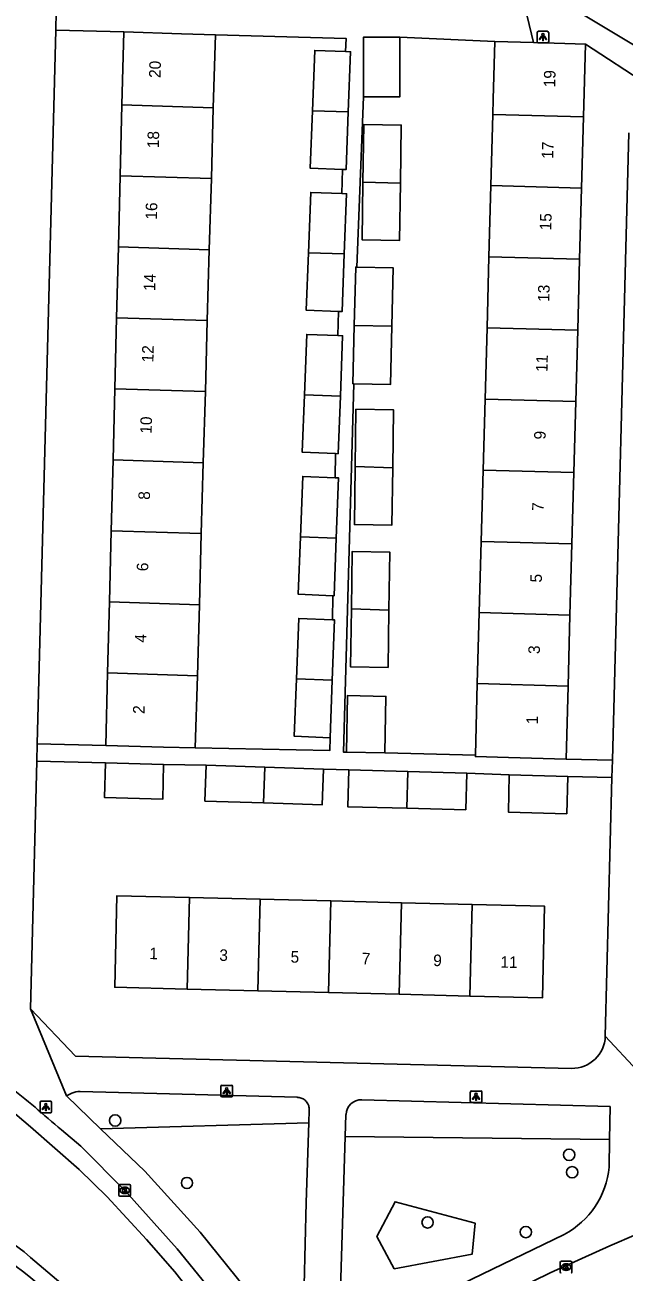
# Model space of a CAD drawing. Extents: x 162026 to 163499, y 387297 to 388169.
# Drawn here: x 162906.2 to 162958.1, y 387595.8 to 387703.8 of the extents above; entities that cross this region are included whole.
import ezdxf

# ---------------------------------------------------------------- set-up
doc = ezdxf.new("R2010")
doc.units = 0
for name, color, linetype in [('IMGEO_Boom', 7, 'Continuous'), ('IMGEO_Fietspad_gesloten', 7, 'Continuous'), ('IMGEO_Groenvoorziening', 7, 'Continuous'), ('IMGEO_Kolk', 7, 'Continuous'), ('IMGEO_Lichtpunt', 7, 'Continuous'), ('IMGEO_Pand', 7, 'Continuous'), ('IMGEO_Pand_nummerreeks', 7, 'Continuous'), ('IMGEO_Rijbaan_lokaal_open', 7, 'Continuous'), ('IMGEO_Voetpad_open', 7, 'Continuous')]:
    doc.layers.add(name, color=color, linetype=linetype)

msp = doc.modelspace()

# ---------------------------------------------------------------- linework, layer by layer
at = {"layer": 'IMGEO_Boom'}
for centre in [(162914.05, 387608.93), (162953.36, 387605.96), (162953.62, 387604.45), (162920.27, 387603.52), (162941.1, 387600.11), (162949.61, 387599.27)]:
    msp.add_circle(centre, 0.489, dxfattribs=at)
at = {"layer": 'IMGEO_Fietspad_gesloten'}
msp.add_lwpolyline([(162909.4, 387608.12), (162911.07, 387606.7), (162914.96, 387602.8), (162919.42, 387597.81), (162924.56, 387591.49)], dxfattribs=at)
for centre, radius, start, end in [((162816.27, 387500.15), 142.61, 50.4296, 51.6378), ((163002.81, 387720.07), 145.8, 228.9766, 230.1594), ((162850.47, 387524.44), 90.5, 42.2502, 55.9927)]:
    msp.add_arc(centre, radius, start, end, dxfattribs=at)
at = {"layer": 'IMGEO_Groenvoorziening'}
for points in [[(162930.83, 387608.72), (162912.79, 387608.22)], [(162933.98, 387607.55), (162956.86, 387607.29)], [(162938.22, 387596.08), (162944.97, 387597.36), (162945.22, 387600.04), (162938.29, 387601.89), (162936.71, 387598.89), (162938.22, 387596.08)]]:
    msp.add_lwpolyline(points, dxfattribs=at)
at = {"layer": 'IMGEO_Kolk'}
for p, q in [((162914.37, 387602.45), (162914.37, 387603.31)), ((162914.45, 387603.38), (162915.3, 387603.38)), ((162914.86, 387603.16), (162914.89, 387603.16)), ((162914.88, 387602.6), (162914.86, 387602.6)), ((162915.38, 387603.31), (162915.38, 387602.45)), ((162915.3, 387602.38), (162914.45, 387602.38)), ((162952.59, 387595.81), (162952.59, 387596.66)), ((162952.67, 387596.74), (162953.52, 387596.74)), ((162953.08, 387596.52), (162953.11, 387596.52)), ((162953.6, 387596.66), (162953.6, 387595.81)), ((162953.1, 387595.96), (162953.08, 387595.96))]:
    msp.add_line(p, q, dxfattribs=at)
for points in [[(162914.37, 387602.45), (162914.37, 387603.31)], [(162914.45, 387603.38), (162915.3, 387603.38)], [(162914.69, 387603.08), (162914.82, 387603.08), (162914.82, 387602.93), (162914.95, 387603.08), (162915.11, 387603.08), (162914.97, 387602.93), (162915.12, 387602.68), (162914.97, 387602.68), (162914.88, 387602.85), (162914.82, 387602.78), (162914.82, 387602.68), (162914.69, 387602.68), (162914.69, 387603.08)], [(162915.38, 387603.31), (162915.38, 387602.45)], [(162915.3, 387602.38), (162914.45, 387602.38)], [(162952.59, 387595.81), (162952.59, 387596.66)], [(162952.67, 387596.74), (162953.52, 387596.74)], [(162952.91, 387596.44), (162953.04, 387596.44), (162953.04, 387596.29), (162953.17, 387596.44), (162953.33, 387596.44), (162953.19, 387596.29), (162953.34, 387596.04), (162953.19, 387596.04), (162953.1, 387596.2), (162953.04, 387596.13), (162953.04, 387596.04), (162952.91, 387596.04), (162952.91, 387596.44)], [(162953.6, 387596.66), (162953.6, 387595.81)]]:
    msp.add_lwpolyline(points, dxfattribs=at)
for centre, start, end in [((162914.45, 387603.31), 91.552, 178.448), ((162914.45, 387603.31), 91.552, 178.448), ((162914.45, 387602.46), 181.552, 268.448), ((162914.45, 387602.46), 181.552, 268.448), ((162915.3, 387603.31), 1.552, 88.448), ((162915.3, 387603.31), 1.552, 88.448), ((162915.3, 387602.46), 271.552, 358.448), ((162915.3, 387602.46), 271.552, 358.448), ((162952.67, 387596.66), 91.552, 178.448), ((162952.67, 387596.66), 91.552, 178.448), ((162953.52, 387596.66), 1.552, 88.448), ((162953.52, 387596.66), 1.552, 88.448), ((162952.67, 387595.81), 181.552, 268.448), ((162952.67, 387595.81), 181.552, 268.448), ((162953.52, 387595.81), 271.552, 358.448), ((162953.52, 387595.81), 271.552, 358.448)]:
    msp.add_arc(centre, 0.0765, start, end, dxfattribs=at)
for centre, major_axis, ratio, start_param, end_param in [((162914.86, 387602.88), (-0.387, 0.002), 0.722429, 4.712389, 7.853982), ((162914.89, 387602.88), (-0.39, 0.002), 0.717154, 1.570796, 4.712389), ((162953.08, 387596.24), (-0.387, 0.002), 0.722429, 4.712389, 7.853982), ((162953.11, 387596.24), (-0.39, 0.002), 0.717154, 1.570796, 4.712389)]:
    msp.add_ellipse(centre, major_axis=major_axis, ratio=ratio, start_param=start_param, end_param=end_param, dxfattribs=at)
at = {"layer": 'IMGEO_Lichtpunt'}
for p, q in [((162950.59, 387703.1), (162950.59, 387702.3)), ((162950.59, 387703.1), (162950.59, 387702.3)), ((162951.49, 387703.2), (162950.69, 387703.2)), ((162951.49, 387703.2), (162950.69, 387703.2)), ((162951.59, 387702.3), (162951.59, 387703.1)), ((162951.59, 387702.3), (162951.59, 387703.1)), ((162950.69, 387702.2), (162951.49, 387702.2)), ((162950.69, 387702.2), (162951.49, 387702.2)), ((162923.21, 387611.88), (162923.21, 387611.07)), ((162923.21, 387611.88), (162923.21, 387611.07)), ((162924.12, 387611.97), (162923.31, 387611.97)), ((162924.12, 387611.97), (162923.31, 387611.97)), ((162924.21, 387611.07), (162924.21, 387611.88)), ((162924.21, 387611.07), (162924.21, 387611.88)), ((162944.8, 387611.39), (162944.8, 387610.58)), ((162944.8, 387611.39), (162944.8, 387610.58)), ((162945.71, 387611.48), (162944.9, 387611.48)), ((162945.71, 387611.48), (162944.9, 387611.48)), ((162945.8, 387610.58), (162945.8, 387611.39)), ((162945.8, 387610.58), (162945.8, 387611.39)), ((162907.55, 387610.5), (162907.55, 387609.69)), ((162907.55, 387610.5), (162907.55, 387609.69)), ((162908.45, 387610.59), (162907.65, 387610.59)), ((162908.45, 387610.59), (162907.65, 387610.59)), ((162908.55, 387609.69), (162908.55, 387610.5)), ((162908.55, 387609.69), (162908.55, 387610.5)), ((162923.31, 387610.97), (162924.12, 387610.97)), ((162923.31, 387610.97), (162924.12, 387610.97)), ((162944.9, 387610.49), (162945.71, 387610.49)), ((162944.9, 387610.49), (162945.71, 387610.49)), ((162907.65, 387609.6), (162908.45, 387609.6)), ((162907.65, 387609.6), (162908.45, 387609.6))]:
    msp.add_line(p, q, dxfattribs=at)
for points in [[(162950.97, 387702.77), (162951, 387702.74), (162950.82, 387702.48), (162950.78, 387702.51), (162950.97, 387702.77)], [(162951.07, 387702.72), (162951.12, 387702.72), (162951.12, 387702.4), (162951.07, 387702.4), (162951.07, 387702.72)], [(162951.18, 387702.74), (162951.22, 387702.77), (162951.4, 387702.5), (162951.36, 387702.48), (162951.18, 387702.74)], [(162923.59, 387611.54), (162923.63, 387611.51), (162923.44, 387611.25), (162923.4, 387611.28), (162923.59, 387611.54)], [(162923.69, 387611.49), (162923.74, 387611.49), (162923.74, 387611.17), (162923.69, 387611.17), (162923.69, 387611.49)], [(162923.8, 387611.51), (162923.84, 387611.54), (162924.03, 387611.28), (162923.99, 387611.25), (162923.8, 387611.51)], [(162907.93, 387610.16), (162907.97, 387610.13), (162907.78, 387609.87), (162907.74, 387609.9), (162907.93, 387610.16)], [(162908.03, 387610.11), (162908.08, 387610.11), (162908.08, 387609.79), (162908.03, 387609.79), (162908.03, 387610.11)], [(162908.14, 387610.13), (162908.18, 387610.16), (162908.36, 387609.9), (162908.33, 387609.87), (162908.14, 387610.13)], [(162945.18, 387611.05), (162945.22, 387611.02), (162945.03, 387610.76), (162944.99, 387610.79), (162945.18, 387611.05)], [(162945.28, 387611), (162945.33, 387611), (162945.33, 387610.68), (162945.28, 387610.68), (162945.28, 387611)], [(162945.39, 387611.02), (162945.43, 387611.05), (162945.61, 387610.79), (162945.58, 387610.76), (162945.39, 387611.02)]]:
    msp.add_lwpolyline(points, dxfattribs=at)
for centre in [(162951.09, 387702.9), (162923.71, 387611.67), (162945.3, 387611.19), (162908.05, 387610.3)]:
    msp.add_circle(centre, 0.0994, dxfattribs=at)
for centre, start, end in [((162950.69, 387703.1), 90, 180), ((162950.69, 387703.1), 90, 180), ((162951.49, 387703.1), 0, 90), ((162951.49, 387703.1), 0, 90), ((162950.69, 387702.3), 180, 270), ((162950.69, 387702.3), 180, 270), ((162951.49, 387702.3), 270, 0), ((162951.49, 387702.3), 270, 360), ((162923.31, 387611.88), 90, 180), ((162923.31, 387611.88), 90, 180), ((162923.31, 387611.07), 180, 270), ((162923.31, 387611.07), 180, 270), ((162924.12, 387611.88), 0, 90), ((162924.12, 387611.88), 0, 90), ((162924.12, 387611.07), 270, 0), ((162924.12, 387611.07), 270, 360), ((162944.9, 387611.39), 90, 180), ((162944.9, 387611.39), 90, 180), ((162945.71, 387611.39), 0, 90), ((162945.71, 387611.39), 0, 90), ((162907.65, 387610.5), 90, 180), ((162907.65, 387610.5), 90, 180), ((162908.45, 387610.5), 0, 90), ((162908.45, 387610.5), 0, 90), ((162944.9, 387610.58), 180, 270), ((162944.9, 387610.58), 180, 270), ((162945.71, 387610.58), 270, 0), ((162945.71, 387610.58), 270, 360), ((162907.65, 387609.69), 180, 270), ((162907.65, 387609.69), 180, 270), ((162908.45, 387609.69), 270, 0), ((162908.45, 387609.69), 270, 360)]:
    msp.add_arc(centre, 0.0946, start, end, dxfattribs=at)
at = {"layer": 'IMGEO_Pand'}
for points in [[(162914.64, 387696.85), (162914.8, 387703.15)], [(162914.8, 387703.15), (162919.8, 387702.99), (162922.73, 387702.89)], [(162922.73, 387702.89), (162922.55, 387696.59)], [(162935.55, 387697.53), (162935.55, 387702.69), (162938.7, 387702.69)], [(162938.7, 387702.69), (162938.7, 387697.53), (162935.55, 387697.53)], [(162946.75, 387696.01), (162946.78, 387697.32), (162946.92, 387702.31)], [(162946.92, 387702.31), (162950.27, 387702.22)], [(162950.27, 387702.22), (162954.77, 387702.1)], [(162954.6, 387695.79), (162954.77, 387702.1)], [(162931.13, 387696.32), (162931.33, 387701.55), (162934, 387701.45)], [(162934, 387701.45), (162934.44, 387701.43), (162934.24, 387696.22)], [(162914.49, 387690.7), (162914.64, 387696.85)], [(162922.55, 387696.59), (162914.64, 387696.85)], [(162922.38, 387690.45), (162922.55, 387696.59)], [(162933.73, 387691.24), (162930.94, 387691.35), (162931.13, 387696.32)], [(162931.13, 387696.32), (162934.24, 387696.22)], [(162934.24, 387696.22), (162934.05, 387691.23), (162933.73, 387691.24)], [(162946.58, 387689.85), (162946.75, 387696.01)], [(162954.6, 387695.79), (162946.75, 387696.01)], [(162954.43, 387689.63), (162954.6, 387695.79)], [(162935.51, 387690.15), (162935.57, 387695.12), (162938.82, 387695.08), (162938.75, 387690.06)], [(162914.33, 387684.55), (162914.49, 387690.7)], [(162914.49, 387690.7), (162922.38, 387690.45)], [(162922.38, 387690.45), (162922.2, 387684.3)], [(162938.75, 387690.06), (162938.68, 387685.1), (162935.44, 387685.14), (162935.51, 387690.15)], [(162938.75, 387690.06), (162935.51, 387690.15)], [(162930.78, 387684.03), (162930.98, 387689.26), (162933.67, 387689.16)], [(162933.67, 387689.16), (162934.09, 387689.14), (162933.89, 387683.93)], [(162946.41, 387683.69), (162946.58, 387689.85)], [(162954.43, 387689.63), (162946.58, 387689.85)], [(162954.27, 387683.47), (162954.43, 387689.63)], [(162914.33, 387684.55), (162914.18, 387678.41)], [(162922.2, 387684.3), (162914.33, 387684.55)], [(162922.03, 387678.16), (162922.2, 387684.3)], [(162933.4, 387678.95), (162930.6, 387679.06), (162930.78, 387684.03)], [(162933.89, 387683.93), (162930.78, 387684.03)], [(162933.89, 387683.93), (162933.7, 387678.94), (162933.4, 387678.95)], [(162946.25, 387677.53), (162946.41, 387683.69)], [(162954.27, 387683.47), (162946.41, 387683.69)], [(162954.1, 387677.32), (162954.27, 387683.47)], [(162934.76, 387677.75), (162934.88, 387682.8), (162934.99, 387682.8)], [(162934.99, 387682.8), (162938.12, 387682.73), (162938, 387677.67)], [(162914.18, 387678.41), (162914.02, 387672.26)], [(162922.03, 387678.16), (162914.18, 387678.41)], [(162921.86, 387672.01), (162922.03, 387678.16)], [(162930.44, 387671.73), (162930.64, 387676.96), (162933.34, 387676.86)], [(162934.71, 387672.7), (162934.64, 387672.7), (162934.76, 387677.75)], [(162938, 387677.67), (162937.89, 387672.62), (162934.71, 387672.7)], [(162938, 387677.67), (162934.76, 387677.75)], [(162946.08, 387671.37), (162946.25, 387677.53)], [(162946.25, 387677.53), (162954.1, 387677.32)], [(162953.93, 387671.16), (162954.1, 387677.32)], [(162933.34, 387676.86), (162933.74, 387676.85), (162933.55, 387671.63)], [(162914.02, 387672.26), (162913.87, 387666.11)], [(162914.02, 387672.26), (162921.86, 387672.01)], [(162921.68, 387665.86), (162921.86, 387672.01)], [(162933.14, 387666.65), (162930.25, 387666.76), (162930.44, 387671.73)], [(162930.44, 387671.73), (162933.55, 387671.63)], [(162933.55, 387671.63), (162933.36, 387666.64), (162933.14, 387666.65)], [(162934.84, 387665.52), (162934.9, 387670.49), (162938.15, 387670.45), (162938.08, 387665.43)], [(162945.91, 387665.21), (162946.08, 387671.37)], [(162946.08, 387671.37), (162953.93, 387671.16)], [(162953.77, 387665), (162953.93, 387671.16)], [(162913.87, 387666.11), (162913.71, 387659.97)], [(162913.87, 387666.11), (162921.68, 387665.86)], [(162921.51, 387659.72), (162921.68, 387665.86)], [(162938.08, 387665.43), (162938.02, 387660.46), (162934.77, 387660.5), (162934.84, 387665.52)], [(162938.08, 387665.43), (162934.84, 387665.52)], [(162945.75, 387659.05), (162945.91, 387665.21)], [(162945.91, 387665.21), (162953.77, 387665)], [(162930.09, 387659.44), (162930.29, 387664.67), (162933.1, 387664.56)], [(162933.1, 387664.56), (162933.4, 387664.55), (162933.2, 387659.34)], [(162953.6, 387658.84), (162953.77, 387665)], [(162913.56, 387653.82), (162913.71, 387659.97)], [(162913.71, 387659.97), (162921.51, 387659.72)], [(162921.34, 387653.57), (162921.51, 387659.72)], [(162932.9, 387654.35), (162929.9, 387654.47), (162930.09, 387659.44)], [(162933.2, 387659.34), (162930.09, 387659.44)], [(162933.2, 387659.34), (162933.01, 387654.35), (162932.9, 387654.35)], [(162945.58, 387652.89), (162945.75, 387659.05)], [(162953.6, 387658.84), (162945.75, 387659.05)], [(162953.43, 387652.68), (162953.6, 387658.84)], [(162934.51, 387653.2), (162934.57, 387658.17), (162937.82, 387658.13), (162937.75, 387653.11)], [(162913.56, 387653.82), (162913.4, 387647.67)], [(162921.34, 387653.57), (162913.56, 387653.82)], [(162921.17, 387647.42), (162921.34, 387653.57)], [(162937.75, 387653.11), (162937.68, 387648.14), (162934.44, 387648.18), (162934.51, 387653.2)], [(162937.75, 387653.11), (162934.51, 387653.2)], [(162929.75, 387647.15), (162929.95, 387652.38), (162932.86, 387652.27)], [(162932.86, 387652.27), (162933.05, 387652.26), (162932.85, 387647.05)], [(162945.41, 387646.74), (162945.58, 387652.89)], [(162953.43, 387652.68), (162945.58, 387652.89)], [(162953.27, 387646.52), (162953.43, 387652.68)], [(162913.4, 387647.67), (162913.24, 387641.38)], [(162913.4, 387647.67), (162921.17, 387647.42)], [(162920.99, 387641.18), (162921.17, 387647.42)], [(162929.75, 387647.15), (162929.56, 387642.18), (162932.66, 387642.06)], [(162932.85, 387647.05), (162929.75, 387647.15)], [(162932.85, 387647.05), (162932.66, 387642.06)], [(162945.25, 387640.54), (162945.41, 387646.74)], [(162945.41, 387646.74), (162953.27, 387646.52)], [(162934.08, 387640.81), (162934.16, 387645.7), (162937.49, 387645.64), (162937.4, 387640.76)], [(162953.1, 387640.21), (162953.27, 387646.52)], [(162920.99, 387641.18), (162918.24, 387641.25), (162913.24, 387641.38)], [(162937.4, 387640.76), (162934.08, 387640.81)], [(162953.1, 387640.21), (162948.1, 387640.35), (162945.24, 387640.42), (162945.25, 387640.54)], [(162918.25, 387639.75), (162918.18, 387636.75), (162913.13, 387636.88), (162913.21, 387639.88)], [(162913.21, 387639.88), (162918.25, 387639.75)], [(162921.93, 387639.68), (162921.83, 387636.58), (162926.9, 387636.41)], [(162921.93, 387639.68), (162927, 387639.51)], [(162927, 387639.51), (162926.9, 387636.41)], [(162926.9, 387636.41), (162931.98, 387636.25), (162932.08, 387639.35)], [(162927, 387639.51), (162932.08, 387639.35)], [(162934.27, 387639.27), (162934.19, 387636.09), (162939.3, 387635.96)], [(162934.27, 387639.27), (162939.38, 387639.13)], [(162939.38, 387639.13), (162939.3, 387635.96)], [(162939.38, 387639.13), (162944.49, 387639)], [(162939.3, 387635.96), (162944.41, 387635.83), (162944.49, 387639)], [(162948.16, 387638.85), (162948.11, 387635.61), (162953.15, 387635.48), (162953.24, 387638.7)], [(162948.16, 387638.85), (162953.24, 387638.7)], [(162920.29, 387620.3), (162914.02, 387620.46), (162914.21, 387628.38), (162920.48, 387628.23)], [(162920.29, 387620.3), (162920.48, 387628.23)], [(162920.48, 387628.23), (162926.6, 387628.08)], [(162926.6, 387628.08), (162926.41, 387620.15)], [(162926.6, 387628.08), (162932.72, 387627.93)], [(162932.53, 387620), (162932.72, 387627.93)], [(162932.72, 387627.93), (162938.85, 387627.78)], [(162938.85, 387627.78), (162938.65, 387619.85)], [(162938.85, 387627.78), (162944.97, 387627.62)], [(162944.97, 387627.62), (162951.24, 387627.47), (162951.05, 387619.54), (162944.77, 387619.7)], [(162944.77, 387619.7), (162944.97, 387627.62)], [(162926.41, 387620.15), (162920.29, 387620.3)], [(162932.53, 387620), (162926.41, 387620.15)], [(162938.65, 387619.85), (162932.53, 387620)], [(162944.77, 387619.7), (162938.65, 387619.85)]]:
    msp.add_lwpolyline(points, dxfattribs=at)
at = {"layer": 'IMGEO_Rijbaan_lokaal_open'}
for points in [[(162923.43, 387590.44), (162919.22, 387595.84), (162916.76, 387598.64), (162913.36, 387602.32), (162910.93, 387604.69), (162906.72, 387608.37), (162905.58, 387609.37), (162901.96, 387612.33)], [(162896.15, 387604.74), (162897.06, 387604.1), (162903.01, 387599.88), (162906.16, 387597.55), (162906.73, 387597.07), (162910.85, 387593.58), (162913.83, 387590.97), (162916.65, 387588.2), (162918.62, 387585.95)], [(162936.64, 387588.39), (162945.84, 387592.87), (162951.71, 387595.74), (162956.89, 387598.07), (162959.15, 387599.05)]]:
    msp.add_lwpolyline(points, dxfattribs=at)
at = {"layer": 'IMGEO_Voetpad_open'}
for points in [[(162962.01, 387700.19), (162951.96, 387706.23), (162947.58, 387723.99)], [(162908.9, 387703.3), (162908.95, 387704.9)], [(162949.73, 387704.51), (162950.27, 387702.22)], [(162907.3, 387641.53), (162908.9, 387703.3)], [(162908.9, 387703.3), (162914.8, 387703.15)], [(162922.73, 387702.89), (162934.04, 387702.59), (162934, 387701.45)], [(162938.7, 387702.69), (162946.92, 387702.31)], [(162954.77, 387702.1), (162960.17, 387698.58)], [(162934.99, 387682.8), (162935.55, 387697.53)], [(162958.53, 387694.42), (162957.11, 387640.11)], [(162933.73, 387691.24), (162933.67, 387689.16)], [(162933.4, 387678.95), (162933.34, 387676.86)], [(162934.08, 387640.81), (162933.82, 387640.82), (162934.71, 387672.7)], [(162933.14, 387666.65), (162933.1, 387664.56)], [(162932.9, 387654.35), (162932.86, 387652.27)], [(162907.26, 387640.03), (162907.3, 387641.53)], [(162913.24, 387641.38), (162907.3, 387641.53)], [(162932.66, 387642.06), (162932.64, 387640.96), (162920.99, 387641.18)], [(162945.25, 387640.54), (162937.4, 387640.76)], [(162957.11, 387640.11), (162953.1, 387640.21)], [(162906.71, 387618.58), (162907.26, 387640.03)], [(162907.26, 387640.03), (162913.21, 387639.88)], [(162918.25, 387639.75), (162921.93, 387639.68)], [(162932.08, 387639.35), (162934.27, 387639.27)], [(162957.11, 387640.11), (162957.07, 387638.61)], [(162944.49, 387639), (162948.16, 387638.85)], [(162953.24, 387638.7), (162957.07, 387638.61)], [(162957.07, 387638.61), (162956.48, 387616.24)], [(162909.85, 387611.05), (162906.71, 387618.58)], [(162953.55, 387613.44), (162910.63, 387614.51), (162906.71, 387618.58)], [(162959.28, 387613.24), (162956.48, 387616.24)], [(162909.85, 387611.05), (162909.96, 387611.13), (162910.12, 387611.22), (162910.29, 387611.3), (162910.47, 387611.36), (162910.65, 387611.4), (162910.83, 387611.43), (162911.02, 387611.45), (162929.82, 387610.94), (162929.88, 387610.93), (162929.98, 387610.92), (162930.07, 387610.9), (162930.16, 387610.87), (162930.25, 387610.83), (162930.34, 387610.79), (162930.42, 387610.74), (162930.49, 387610.68), (162930.56, 387610.61), (162930.62, 387610.54), (162930.68, 387610.46), (162930.73, 387610.38), (162930.77, 387610.3), (162930.81, 387610.21), (162930.83, 387610.11), (162930.85, 387610.02), (162930.86, 387609.93), (162930.86, 387609.83), (162930.83, 387608.72)], [(162912.79, 387608.22), (162909.85, 387611.05)], [(162935.4, 387610.73), (162956.91, 387610.13), (162956.86, 387607.29)], [(162933.98, 387607.55), (162934.03, 387609.44)], [(162929.2, 387589.61), (162921.41, 387599.25), (162916.63, 387604.54), (162912.79, 387608.22)], [(162930.83, 387608.72), (162930.59, 387601.83), (162930.33, 387591.11)], [(162952.94, 387599.07), (162933.41, 387589.62), (162933.98, 387607.55)], [(162956.86, 387607.29), (162956.82, 387604.89)]]:
    msp.add_lwpolyline(points, dxfattribs=at)
for centre, radius, start, end in [((162953.62, 387616.31), 2.87, 268.6045, 358.5563), ((162935.37, 387609.4), 1.33, 88.3859, 178.2105), ((162949.55, 387605.53), 7.29, 297.693, 354.9905)]:
    msp.add_arc(centre, radius, start, end, dxfattribs=at)

# ---------------------------------------------------------------- texts
at = {"layer": 'IMGEO_Pand_nummerreeks'}
for s, rotation, p in [('20', 88.5514, (162917.98, 387699.15)), ('19', 88.4497, (162952.15, 387698.34)), ('18', 88.5514, (162917.83, 387693.07)), ('17', 88.4497, (162951.98, 387692.15)), ('16', 88.5514, (162917.67, 387686.89)), ('15', 88.4497, (162951.81, 387685.96)), ('14', 88.5514, (162917.52, 387680.71)), ('13', 88.4497, (162951.64, 387679.77)), ('12', 88.5514, (162917.36, 387674.53)), ('11', 88.4497, (162951.48, 387673.7)), ('10', 88.5514, (162917.21, 387668.36)), ('9', 88.4497, (162951.32, 387667.86)), ('8', 88.5514, (162917.06, 387662.64)), ('7', 88.4497, (162951.15, 387661.67)), ('6', 88.5514, (162916.91, 387656.46)), ('5', 88.4497, (162950.99, 387655.48)), ('4', 88.5514, (162916.75, 387650.28)), ('3', 88.4497, (162950.82, 387649.29)), ('2', 88.5514, (162916.59, 387644.11)), ('1', 88.4475, (162950.65, 387643.21)), ('1', 358.5892, (162917, 387622.9)), ('3', 358.5892, (162923.06, 387622.75)), ('5', 358.5892, (162929.23, 387622.6)), ('7', 358.5892, (162935.4, 387622.45)), ('9', 358.5892, (162941.58, 387622.3)), ('11', 358.5892, (162947.4, 387622.16))]:
    msp.add_text(s, height=1, rotation=rotation, dxfattribs=at).set_placement(p)

doc.saveas('drawing.dxf')
